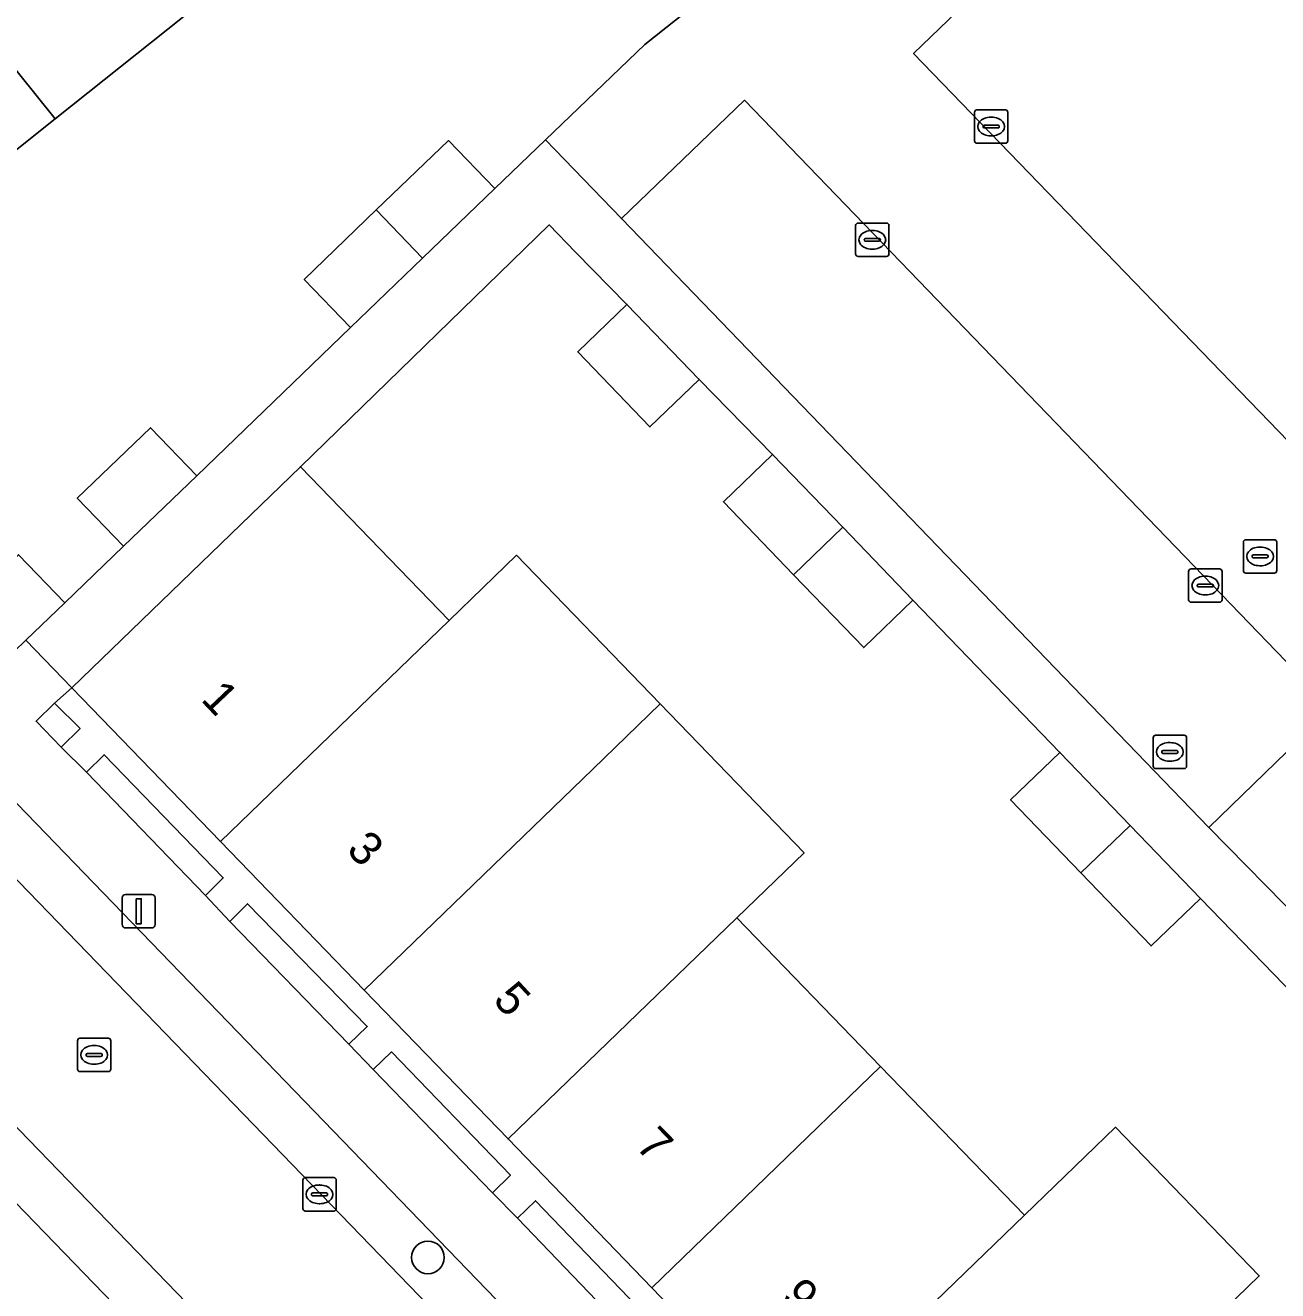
# Model space of a CAD drawing. Extents: x 157445 to 158888, y 383061 to 384688.
# Drawn here: x 158282.31 to 158319.84, y 383972.15 to 384010.07 of the extents above; entities that cross this region are included whole.
import ezdxf

# ---------------------------------------------------------------- set-up
doc = ezdxf.new("R2010")
doc.units = 0
for name, color, linetype in [('IMGEO_Boom', 7, 'Continuous'), ('IMGEO_Erf', 7, 'Continuous'), ('IMGEO_Groenvoorziening', 7, 'Continuous'), ('IMGEO_Haag', 7, 'Continuous'), ('IMGEO_Hek', 7, 'Continuous'), ('IMGEO_Kolk', 7, 'Continuous'), ('IMGEO_Lichtmast', 7, 'Continuous'), ('IMGEO_Muur', 7, 'Continuous'), ('IMGEO_Pand', 7, 'Continuous'), ('IMGEO_Pand_nummerreeks', 7, 'Continuous'), ('IMGEO_Parkeervlak_open', 7, 'Continuous'), ('IMGEO_Rijbaan_lokaal_open', 7, 'Continuous'), ('IMGEO_Rioolput', 7, 'Continuous'), ('IMGEO_Voetpad_open', 7, 'Continuous')]:
    doc.layers.add(name, color=color, linetype=linetype)

msp = doc.modelspace()

# ---------------------------------------------------------------- linework, layer by layer
at = {"layer": 'IMGEO_Boom'}
msp.add_circle((158294.372, 383973.144), 0.489, dxfattribs=at)
at = {"layer": 'IMGEO_Erf'}
for points in [[(158288.048, 384011.133), (158283.207, 384007.272), (158278.372, 384003.416), (158272.996, 383999.128), (158279.91, 383992.092), (158282.105, 383994.204), (158283.492, 383992.763), (158285.249, 383994.456), (158283.862, 383995.896), (158286.058, 383998.011), (158287.445, 383996.57), (158292.053, 384001.016), (158290.666, 384002.457), (158292.826, 384004.537), (158294.987, 384006.616), (158296.374, 384005.176), (158297.9, 384006.641), (158300.873, 384009.496), (158303.003, 384011.193)], [(158321.911, 383979.377), (158317.521, 383983.9), (158316.044, 383982.479), (158313.941, 383984.665), (158311.834, 383986.855), (158313.312, 383988.277), (158308.909, 383992.841), (158307.432, 383991.42), (158305.331, 383993.603), (158303.226, 383995.791), (158304.704, 383997.212), (158302.502, 383999.459), (158301.026, 383998.037), (158298.861, 384000.284), (158300.337, 384001.706), (158298.796, 384003.275), (158298.011, 384004.087), (158290.55, 383996.842), (158295.007, 383992.234), (158297.027, 383994.188), (158301.336, 383989.731), (158305.647, 383985.272), (158303.627, 383983.319), (158307.937, 383978.862), (158312.247, 383974.405), (158314.976, 383977.045), (158319.286, 383972.589), (158316.557, 383969.949)]]:
    msp.add_lwpolyline(points, dxfattribs=at)
at = {"layer": 'IMGEO_Groenvoorziening'}
for points in [[(158283.949, 383988.991), (158283.183, 383989.759), (158282.633, 383989.214), (158283.385, 383988.435)], [(158288.237, 383984.516), (158284.67, 383988.211), (158284.137, 383987.689), (158287.704, 383983.993)], [(158292.553, 383980.067), (158288.967, 383983.744), (158288.438, 383983.21), (158292.004, 383979.536)], [(158296.843, 383975.605), (158293.279, 383979.302), (158292.736, 383978.775), (158296.311, 383975.08)], [(158301.156, 383971.147), (158297.595, 383974.842), (158297.054, 383974.321), (158300.617, 383970.616)]]:
    msp.add_lwpolyline(points, close=True, dxfattribs=at)
at = {"layer": 'IMGEO_Haag'}
for points in [[(158283.949, 383988.991), (158283.183, 383989.759), (158282.633, 383989.214), (158283.385, 383988.435)], [(158288.237, 383984.516), (158284.67, 383988.211), (158284.137, 383987.689), (158287.704, 383983.993)], [(158292.553, 383980.067), (158288.967, 383983.744), (158288.438, 383983.21), (158292.004, 383979.536)], [(158296.843, 383975.605), (158293.279, 383979.302), (158292.736, 383978.775), (158296.311, 383975.08)], [(158301.156, 383971.147), (158297.595, 383974.842), (158297.054, 383974.321), (158300.617, 383970.616)]]:
    msp.add_lwpolyline(points, close=True, dxfattribs=at)
at = {"layer": 'IMGEO_Hek'}
msp.add_lwpolyline([(158282.324, 383991.639), (158283.699, 383990.218)], dxfattribs=at)
at = {"layer": 'IMGEO_Kolk'}
for p, q in [((158310.751, 384006.611), (158310.751, 384007.463)), ((158310.826, 384007.537), (158311.678, 384007.537)), ((158311.752, 384007.463), (158311.752, 384006.611)), ((158311.053, 384007.08), (158311.451, 384007.08)), ((158311.239, 384007.317), (158311.264, 384007.317)), ((158311.01, 384007.031), (158311.01, 384007.043)), ((158311.448, 384006.994), (158311.05, 384006.994)), ((158311.262, 384006.757), (158311.237, 384006.757)), ((158311.494, 384007.043), (158311.494, 384007.031)), ((158311.678, 384006.537), (158310.826, 384006.537)), ((158307.189, 384003.217), (158307.189, 384004.069)), ((158307.264, 384004.143), (158308.116, 384004.143)), ((158308.19, 384004.069), (158308.19, 384003.217)), ((158307.448, 384003.637), (158307.448, 384003.649)), ((158307.491, 384003.686), (158307.889, 384003.686)), ((158307.677, 384003.923), (158307.702, 384003.923)), ((158307.932, 384003.649), (158307.932, 384003.637)), ((158307.886, 384003.6), (158307.488, 384003.6)), ((158307.7, 384003.363), (158307.675, 384003.363)), ((158308.116, 384003.143), (158307.264, 384003.143)), ((158317.244, 383993.78), (158318.096, 383993.78)), ((158317.169, 383992.854), (158317.169, 383993.706)), ((158317.657, 383993.56), (158317.682, 383993.56)), ((158318.17, 383993.706), (158318.17, 383992.854)), ((158317.428, 383993.274), (158317.428, 383993.286)), ((158317.866, 383993.237), (158317.468, 383993.237)), ((158317.471, 383993.323), (158317.869, 383993.323)), ((158317.912, 383993.286), (158317.912, 383993.274)), ((158318.096, 383992.78), (158317.244, 383992.78)), ((158317.68, 383993), (158317.655, 383993)), ((158290.624, 383974.608), (158290.624, 383975.46)), ((158290.699, 383975.534), (158291.551, 383975.534)), ((158291.112, 383975.314), (158291.137, 383975.314)), ((158291.625, 383975.46), (158291.625, 383974.608)), ((158290.883, 383975.028), (158290.883, 383975.04)), ((158291.321, 383974.991), (158290.923, 383974.991)), ((158290.926, 383975.077), (158291.324, 383975.077)), ((158291.367, 383975.04), (158291.367, 383975.028)), ((158291.551, 383974.534), (158290.699, 383974.534)), ((158291.135, 383974.754), (158291.11, 383974.754))]:
    msp.add_line(p, q, dxfattribs=at)
for points in [[(158310.751, 384006.611), (158310.751, 384007.463)], [(158310.826, 384007.537), (158311.678, 384007.537)], [(158311.752, 384007.463), (158311.752, 384006.611)], [(158311.678, 384006.537), (158310.826, 384006.537)], [(158307.189, 384003.217), (158307.189, 384004.069)], [(158307.264, 384004.143), (158308.116, 384004.143)], [(158308.19, 384004.069), (158308.19, 384003.217)], [(158308.116, 384003.143), (158307.264, 384003.143)], [(158317.244, 383993.78), (158318.096, 383993.78)], [(158317.169, 383992.854), (158317.169, 383993.706)], [(158318.17, 383993.706), (158318.17, 383992.854)], [(158318.096, 383992.78), (158317.244, 383992.78)], [(158290.624, 383974.608), (158290.624, 383975.46)], [(158290.699, 383975.534), (158291.551, 383975.534)], [(158291.625, 383975.46), (158291.625, 383974.608)], [(158291.551, 383974.534), (158290.699, 383974.534)]]:
    msp.add_lwpolyline(points, dxfattribs=at)
for centre, radius, start, end in [((158310.828, 384007.461), 0.0765, 91.552, 178.448), ((158310.828, 384007.461), 0.0765, 91.552, 178.448), ((158311.676, 384007.461), 0.0765, 1.552, 88.448), ((158311.676, 384007.461), 0.0765, 1.552, 88.448), ((158311.05, 384007.04), 0.0403, 85.8775, 175.7526), ((158311.455, 384007.042), 0.0386, 1.7309, 96.639), ((158311.047, 384007.03), 0.0366, 178.938, 274.7102), ((158311.451, 384007.037), 0.043, 264.8664, 352.4533), ((158310.828, 384006.613), 0.0765, 181.552, 268.448), ((158310.828, 384006.613), 0.0765, 181.552, 268.448), ((158311.676, 384006.613), 0.0765, 271.552, 358.448), ((158311.676, 384006.613), 0.0765, 271.552, 358.448), ((158307.266, 384004.067), 0.0765, 91.552, 178.448), ((158307.266, 384004.067), 0.0765, 91.552, 178.448), ((158308.114, 384004.067), 0.0765, 1.552, 88.448), ((158308.114, 384004.067), 0.0765, 1.552, 88.448), ((158307.488, 384003.646), 0.0403, 85.8775, 175.7526), ((158307.893, 384003.648), 0.0386, 1.7309, 96.639), ((158307.485, 384003.636), 0.0366, 178.938, 274.7102), ((158307.889, 384003.643), 0.043, 264.8664, 352.4533), ((158307.266, 384003.219), 0.0765, 181.552, 268.448), ((158307.266, 384003.219), 0.0765, 181.552, 268.448), ((158308.114, 384003.219), 0.0765, 271.552, 358.448), ((158308.114, 384003.219), 0.0765, 271.552, 358.448), ((158317.246, 383993.704), 0.0765, 91.552, 178.448), ((158317.246, 383993.704), 0.0765, 91.552, 178.448), ((158318.094, 383993.704), 0.0765, 1.552, 88.448), ((158318.094, 383993.704), 0.0765, 1.552, 88.448), ((158317.468, 383993.283), 0.0403, 85.8775, 175.7526), ((158317.465, 383993.273), 0.0366, 178.938, 274.7102), ((158317.869, 383993.28), 0.043, 264.8664, 352.4533), ((158317.873, 383993.285), 0.0386, 1.7309, 96.639), ((158317.246, 383992.856), 0.0765, 181.552, 268.448), ((158317.246, 383992.856), 0.0765, 181.552, 268.448), ((158318.094, 383992.856), 0.0765, 271.552, 358.448), ((158318.094, 383992.856), 0.0765, 271.552, 358.448), ((158290.701, 383975.458), 0.0765, 91.552, 178.448), ((158290.701, 383975.458), 0.0765, 91.552, 178.448), ((158291.549, 383975.458), 0.0765, 1.552, 88.448), ((158291.549, 383975.458), 0.0765, 1.552, 88.448), ((158290.923, 383975.037), 0.0403, 85.8775, 175.7526), ((158290.92, 383975.027), 0.0366, 178.938, 274.7102), ((158291.324, 383975.034), 0.043, 264.8664, 352.4533), ((158291.328, 383975.039), 0.0386, 1.7309, 96.639), ((158290.701, 383974.61), 0.0765, 181.552, 268.448), ((158290.701, 383974.61), 0.0765, 181.552, 268.448), ((158291.549, 383974.61), 0.0765, 271.552, 358.448), ((158291.549, 383974.61), 0.0765, 271.552, 358.448)]:
    msp.add_arc(centre, radius, start, end, dxfattribs=at)
for centre, major_axis, ratio, start_param, end_param in [((158311.238, 384007.037), (-0.387, 0.002), 0.722429, 4.712389, 7.853982), ((158311.263, 384007.037), (-0.39, 0.002), 0.717154, 1.570796, 4.712389), ((158307.676, 384003.643), (-0.387, 0.002), 0.722429, 4.712389, 7.853982), ((158307.701, 384003.643), (-0.39, 0.002), 0.717154, 1.570796, 4.712389), ((158317.656, 383993.28), (-0.387, 0.002), 0.722429, 4.712389, 7.853982), ((158317.681, 383993.28), (-0.39, 0.002), 0.717154, 1.570796, 4.712389), ((158291.111, 383975.034), (-0.387, 0.002), 0.722429, 4.712389, 7.853982), ((158291.136, 383975.034), (-0.39, 0.002), 0.717154, 1.570796, 4.712389)]:
    msp.add_ellipse(centre, major_axis=major_axis, ratio=ratio, start_param=start_param, end_param=end_param, dxfattribs=at)
at = {"layer": 'IMGEO_Lichtmast'}
for p, q in [((158285.311, 383984.018), (158286.101, 383984.018)), ((158286.101, 383984.018), (158285.311, 383984.018)), ((158285.211, 383983.118), (158285.211, 383983.918)), ((158285.211, 383983.918), (158285.211, 383983.118)), ((158286.201, 383983.918), (158286.201, 383983.118)), ((158286.201, 383983.118), (158286.201, 383983.918)), ((158286.101, 383983.018), (158285.311, 383983.018)), ((158285.311, 383983.018), (158286.101, 383983.018))]:
    msp.add_line(p, q, dxfattribs=at)
msp.add_lwpolyline([(158285.631, 383983.893), (158285.781, 383983.893), (158285.781, 383983.143), (158285.631, 383983.143), (158285.631, 383983.893)], dxfattribs=at)
for centre, start, end in [((158285.311, 383983.918), 90, 180), ((158285.311, 383983.918), 90, 180), ((158286.101, 383983.918), 0, 90), ((158286.101, 383983.918), 360, 90), ((158285.311, 383983.118), 180, 270), ((158285.311, 383983.118), 180, 270), ((158286.101, 383983.118), 270, 0), ((158286.101, 383983.118), 270, 0)]:
    msp.add_arc(centre, 0.1, start, end, dxfattribs=at)
at = {"layer": 'IMGEO_Muur'}
msp.add_lwpolyline([(158290.55, 383996.842), (158298.011, 384004.087), (158298.796, 384003.275)], dxfattribs=at)
at = {"layer": 'IMGEO_Pand'}
for points in [[(158276.68, 384015.395), (158283.207, 384007.272), (158288.048, 384011.133), (158281.52, 384019.258), (158280.889, 384020.046), (158277.236, 384017.122), (158277.853, 384016.305)], [(158276.68, 384015.395), (158276.048, 384016.183), (158272.388, 384013.249), (158273.008, 384012.443), (158271.851, 384011.53), (158278.372, 384003.416), (158283.207, 384007.272)], [(158294.213, 384003.096), (158296.374, 384005.176), (158294.987, 384006.616), (158292.826, 384004.537)], [(158294.213, 384003.096), (158292.826, 384004.537), (158290.666, 384002.457), (158292.053, 384001.016)], [(158302.502, 383999.459), (158300.337, 384001.706), (158298.861, 384000.284), (158301.026, 383998.037)], [(158285.249, 383994.456), (158287.445, 383996.57), (158286.058, 383998.011), (158283.862, 383995.896)], [(158306.807, 383995.027), (158304.704, 383997.212), (158303.226, 383995.791), (158305.331, 383993.603)], [(158288.156, 383985.608), (158295.007, 383992.234), (158290.55, 383996.842), (158283.699, 383990.218)], [(158306.807, 383995.027), (158305.331, 383993.603), (158307.432, 383991.42), (158308.909, 383992.841)], [(158283.492, 383992.763), (158282.105, 383994.204), (158279.91, 383992.092), (158281.297, 383990.65), (158282.324, 383991.639)], [(158299.316, 383987.777), (158301.336, 383989.731), (158297.027, 383994.188), (158295.007, 383992.234), (158288.156, 383985.608), (158292.465, 383981.151)], [(158303.627, 383983.319), (158305.647, 383985.272), (158301.336, 383989.731), (158299.316, 383987.777), (158292.465, 383981.151), (158296.774, 383976.694)], [(158315.416, 383986.088), (158313.312, 383988.277), (158311.834, 383986.855), (158313.941, 383984.665)], [(158315.416, 383986.088), (158313.941, 383984.665), (158316.044, 383982.479), (158317.521, 383983.9)], [(158303.627, 383983.319), (158296.774, 383976.694), (158301.084, 383972.236), (158307.937, 383978.862)], [(158307.937, 383978.862), (158301.084, 383972.236), (158305.393, 383967.779), (158312.247, 383974.405)], [(158316.557, 383969.949), (158319.286, 383972.589), (158314.976, 383977.045), (158312.247, 383974.405), (158305.393, 383967.779), (158309.703, 383963.321)]]:
    msp.add_lwpolyline(points, close=True, dxfattribs=at)
at = {"layer": 'IMGEO_Parkeervlak_open'}
for points in [[(158332.018, 383999.845), (158316.188, 384016.221), (158308.925, 384009.23), (158324.766, 383992.836)], [(158321.454, 383989.595), (158303.858, 384007.823), (158300.17, 384004.277), (158317.776, 383986.033)]]:
    msp.add_lwpolyline(points, close=True, dxfattribs=at)
for points in [[(158264.263, 384002.848), (158308.442, 383957.163), (158309.577, 383955.989)], [(158308.761, 383959.103), (158267.408, 384001.895)], [(158304.827, 383953.49), (158260.585, 383999.226)], [(158261.417, 383996.08), (158301.713, 383954.42)]]:
    msp.add_lwpolyline(points, dxfattribs=at)
at = {"layer": 'IMGEO_Rijbaan_lokaal_open'}
for points in [[(158332.018, 383999.845), (158324.766, 383992.836), (158308.925, 384009.23), (158316.188, 384016.221)], [(158264.263, 384002.848), (158260.585, 383999.226), (158304.827, 383953.49), (158308.442, 383957.163)]]:
    msp.add_lwpolyline(points, close=True, dxfattribs=at)
msp.add_lwpolyline([(158303.003, 384011.193), (158300.873, 384009.496), (158297.9, 384006.641), (158300.17, 384004.277), (158303.858, 384007.823), (158321.454, 383989.595), (158317.776, 383986.033), (158320.597, 383983.15), (158335.419, 383997.487), (158338.96, 384000.913), (158338.306, 384001.594), (158328.811, 384011.395)], dxfattribs=at)
at = {"layer": 'IMGEO_Rioolput'}
for p, q in [((158318.81, 383993.727), (158318.81, 383994.579)), ((158318.885, 383994.653), (158319.737, 383994.653)), ((158319.811, 383994.579), (158319.811, 383993.727)), ((158319.112, 383994.196), (158319.51, 383994.196)), ((158319.298, 383994.433), (158319.323, 383994.433)), ((158319.069, 383994.147), (158319.069, 383994.159)), ((158319.507, 383994.11), (158319.109, 383994.11)), ((158319.321, 383993.873), (158319.296, 383993.873)), ((158319.553, 383994.159), (158319.553, 383994.147)), ((158319.737, 383993.653), (158318.885, 383993.653)), ((158316.106, 383987.868), (158316.106, 383988.72)), ((158316.181, 383988.794), (158317.033, 383988.794)), ((158316.594, 383988.574), (158316.619, 383988.574)), ((158317.107, 383988.72), (158317.107, 383987.868)), ((158316.365, 383988.288), (158316.365, 383988.3)), ((158316.803, 383988.251), (158316.405, 383988.251)), ((158316.408, 383988.337), (158316.806, 383988.337)), ((158316.849, 383988.3), (158316.849, 383988.288)), ((158317.033, 383987.794), (158316.181, 383987.794)), ((158316.617, 383988.014), (158316.592, 383988.014)), ((158283.87, 383978.787), (158283.87, 383979.639)), ((158283.945, 383979.713), (158284.797, 383979.713)), ((158284.358, 383979.493), (158284.383, 383979.493)), ((158284.871, 383979.639), (158284.871, 383978.787)), ((158284.129, 383979.207), (158284.129, 383979.219)), ((158284.567, 383979.17), (158284.169, 383979.17)), ((158284.172, 383979.256), (158284.57, 383979.256)), ((158284.613, 383979.219), (158284.613, 383979.207)), ((158284.797, 383978.713), (158283.945, 383978.713)), ((158284.381, 383978.933), (158284.356, 383978.933))]:
    msp.add_line(p, q, dxfattribs=at)
for points in [[(158318.81, 383993.727), (158318.81, 383994.579)], [(158318.885, 383994.653), (158319.737, 383994.653)], [(158319.811, 383994.579), (158319.811, 383993.727)], [(158319.737, 383993.653), (158318.885, 383993.653)], [(158316.106, 383987.868), (158316.106, 383988.72)], [(158316.181, 383988.794), (158317.033, 383988.794)], [(158317.107, 383988.72), (158317.107, 383987.868)], [(158317.033, 383987.794), (158316.181, 383987.794)], [(158283.87, 383978.787), (158283.87, 383979.639)], [(158283.945, 383979.713), (158284.797, 383979.713)], [(158284.871, 383979.639), (158284.871, 383978.787)], [(158284.797, 383978.713), (158283.945, 383978.713)]]:
    msp.add_lwpolyline(points, dxfattribs=at)
for centre, radius, start, end in [((158318.887, 383994.577), 0.0765, 91.552, 178.448), ((158318.887, 383994.577), 0.0765, 91.552, 178.448), ((158319.735, 383994.577), 0.0765, 1.552, 88.448), ((158319.735, 383994.577), 0.0765, 1.552, 88.448), ((158319.109, 383994.156), 0.0403, 85.8775, 175.7526), ((158319.514, 383994.158), 0.0386, 1.7309, 96.639), ((158319.106, 383994.146), 0.0366, 178.938, 274.7102), ((158319.51, 383994.153), 0.043, 264.8664, 352.4533), ((158318.887, 383993.729), 0.0765, 181.552, 268.448), ((158318.887, 383993.729), 0.0765, 181.552, 268.448), ((158319.735, 383993.729), 0.0765, 271.552, 358.448), ((158319.735, 383993.729), 0.0765, 271.552, 358.448), ((158316.183, 383988.718), 0.0765, 91.552, 178.448), ((158316.183, 383988.718), 0.0765, 91.552, 178.448), ((158317.031, 383988.718), 0.0765, 1.552, 88.448), ((158317.031, 383988.718), 0.0765, 1.552, 88.448), ((158316.405, 383988.297), 0.0403, 85.8775, 175.7526), ((158316.402, 383988.287), 0.0366, 178.938, 274.7102), ((158316.806, 383988.294), 0.043, 264.8664, 352.4533), ((158316.81, 383988.299), 0.0386, 1.7309, 96.639), ((158316.183, 383987.87), 0.0765, 181.552, 268.448), ((158316.183, 383987.87), 0.0765, 181.552, 268.448), ((158317.031, 383987.87), 0.0765, 271.552, 358.448), ((158317.031, 383987.87), 0.0765, 271.552, 358.448), ((158283.947, 383979.637), 0.0765, 91.552, 178.448), ((158283.947, 383979.637), 0.0765, 91.552, 178.448), ((158284.795, 383979.637), 0.0765, 1.552, 88.448), ((158284.795, 383979.637), 0.0765, 1.552, 88.448), ((158284.169, 383979.216), 0.0403, 85.8775, 175.7526), ((158284.166, 383979.206), 0.0366, 178.938, 274.7102), ((158284.57, 383979.213), 0.043, 264.8664, 352.4533), ((158284.574, 383979.218), 0.0386, 1.7309, 96.639), ((158283.947, 383978.789), 0.0765, 181.552, 268.448), ((158283.947, 383978.789), 0.0765, 181.552, 268.448), ((158284.795, 383978.789), 0.0765, 271.552, 358.448), ((158284.795, 383978.789), 0.0765, 271.552, 358.448)]:
    msp.add_arc(centre, radius, start, end, dxfattribs=at)
for centre, major_axis, ratio, start_param, end_param in [((158319.297, 383994.153), (-0.387, 0.002), 0.722429, 4.712389, 7.853982), ((158319.322, 383994.153), (-0.39, 0.002), 0.717154, 1.570796, 4.712389), ((158316.593, 383988.294), (-0.387, 0.002), 0.722429, 4.712389, 7.853982), ((158316.618, 383988.294), (-0.39, 0.002), 0.717154, 1.570796, 4.712389), ((158284.357, 383979.213), (-0.387, 0.002), 0.722429, 4.712389, 7.853982), ((158284.382, 383979.213), (-0.39, 0.002), 0.717154, 1.570796, 4.712389)]:
    msp.add_ellipse(centre, major_axis=major_axis, ratio=ratio, start_param=start_param, end_param=end_param, dxfattribs=at)
at = {"layer": 'IMGEO_Voetpad_open'}
for points in [[(158300.617, 383970.616), (158297.054, 383974.321), (158296.311, 383975.08), (158292.736, 383978.775), (158292.004, 383979.536), (158288.438, 383983.21), (158287.704, 383983.993), (158284.137, 383987.689), (158283.385, 383988.435), (158282.633, 383989.214), (158283.183, 383989.759), (158283.699, 383990.218), (158282.324, 383991.639), (158281.297, 383990.65), (158279.91, 383992.092), (158272.996, 383999.128), (158266.26, 384007.579)], [(158320.597, 383983.15), (158317.776, 383986.033), (158300.17, 384004.277), (158297.9, 384006.641), (158296.374, 384005.176), (158294.213, 384003.096), (158292.053, 384001.016), (158287.445, 383996.57), (158285.249, 383994.456), (158283.492, 383992.763), (158282.324, 383991.639), (158283.699, 383990.218), (158290.55, 383996.842), (158298.011, 384004.087), (158298.796, 384003.275), (158300.337, 384001.706), (158302.502, 383999.459), (158304.704, 383997.212), (158306.807, 383995.027), (158308.909, 383992.841), (158313.312, 383988.277), (158315.416, 383986.088), (158317.521, 383983.9), (158321.911, 383979.377)], [(158267.408, 384001.895), (158308.761, 383959.103)], [(158301.713, 383954.42), (158261.417, 383996.08)], [(158305.393, 383967.779), (158301.084, 383972.236), (158296.774, 383976.694), (158292.465, 383981.151), (158288.156, 383985.608), (158283.699, 383990.218), (158283.183, 383989.759), (158283.949, 383988.991), (158283.385, 383988.435), (158284.137, 383987.689), (158284.67, 383988.211), (158288.237, 383984.516), (158287.704, 383983.993), (158288.438, 383983.21), (158288.967, 383983.744), (158292.553, 383980.067), (158292.004, 383979.536), (158292.736, 383978.775), (158293.279, 383979.302), (158296.843, 383975.605), (158296.311, 383975.08), (158297.054, 383974.321), (158297.595, 383974.842), (158301.156, 383971.147)]]:
    msp.add_lwpolyline(points, dxfattribs=at)

# ---------------------------------------------------------------- texts
at = {"layer": 'IMGEO_Pand_nummerreeks'}
for s, rotation, p in [('1', 313.5537, (158287.54, 383989.85)), ('3', 314.3696, (158291.898, 383985.326)), ('5', 312.9029, (158296.289, 383980.832)), ('7', 314.5757, (158300.561, 383976.451)), ('9', 313.7545, (158304.925, 383971.933))]:
    msp.add_text(s, height=1, rotation=rotation, dxfattribs=at).set_placement(p)

doc.saveas('drawing.dxf')
